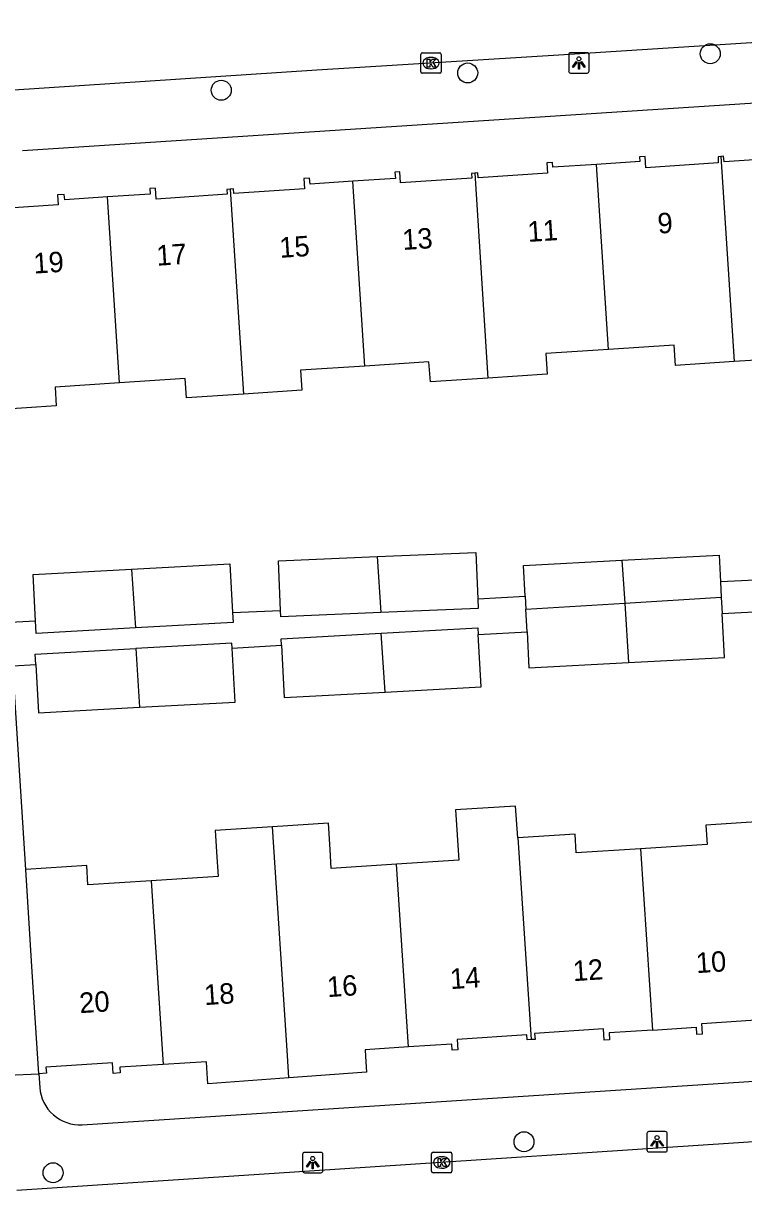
# Model space of a CAD drawing. Extents: x 159689 to 160786, y 387323 to 388339.
# Drawn here: x 160266.5 to 160301.8, y 387834 to 387891.1 of the extents above; entities that cross this region are included whole.
import ezdxf

# ---------------------------------------------------------------- set-up
doc = ezdxf.new("R2010")
doc.units = 0
for name, color, linetype in [('IMGEO_Boom', 7, 'Continuous'), ('IMGEO_Kolk', 7, 'Continuous'), ('IMGEO_Lichtpunt', 7, 'Continuous'), ('IMGEO_Pand', 7, 'Continuous'), ('IMGEO_Pand_nummerreeks', 7, 'Continuous'), ('IMGEO_Rijbaan_lokaal_open', 7, 'Continuous'), ('IMGEO_Voetpad_open', 7, 'Continuous')]:
    doc.layers.add(name, color=color, linetype=linetype)

msp = doc.modelspace()

# ---------------------------------------------------------------- linework, layer by layer
at = {"layer": 'IMGEO_Boom'}
for centre in [(160300.129, 387889.605), (160288.256, 387888.665), (160276.192, 387887.819), (160291.012, 387836.356), (160267.961, 387834.841)]:
    msp.add_circle(centre, 0.489, dxfattribs=at)
at = {"layer": 'IMGEO_Kolk'}
for p, q in [((160285.959, 387888.722), (160285.959, 387889.574)), ((160286.034, 387889.648), (160286.886, 387889.648)), ((160286.447, 387889.428), (160286.472, 387889.428)), ((160286.96, 387889.574), (160286.96, 387888.722)), ((160286.47, 387888.868), (160286.445, 387888.868)), ((160286.886, 387888.648), (160286.034, 387888.648)), ((160286.486, 387834.917), (160286.486, 387835.769)), ((160286.561, 387835.843), (160287.413, 387835.843)), ((160286.974, 387835.623), (160286.999, 387835.623)), ((160287.487, 387835.769), (160287.487, 387834.917)), ((160286.997, 387835.063), (160286.972, 387835.063)), ((160287.413, 387834.843), (160286.561, 387834.843))]:
    msp.add_line(p, q, dxfattribs=at)
for points in [[(160285.959, 387888.722), (160285.959, 387889.574)], [(160286.034, 387889.648), (160286.886, 387889.648)], [(160286.28, 387889.348), (160286.403, 387889.348), (160286.403, 387889.197), (160286.533, 387889.348), (160286.697, 387889.348), (160286.551, 387889.197), (160286.704, 387888.948), (160286.552, 387888.948), (160286.467, 387889.112), (160286.403, 387889.045), (160286.403, 387888.948), (160286.28, 387888.948), (160286.28, 387889.348)], [(160286.96, 387889.574), (160286.96, 387888.722)], [(160286.886, 387888.648), (160286.034, 387888.648)], [(160286.486, 387834.917), (160286.486, 387835.769)], [(160286.561, 387835.843), (160287.413, 387835.843)], [(160287.487, 387835.769), (160287.487, 387834.917)], [(160286.807, 387835.543), (160286.93, 387835.543), (160286.93, 387835.392), (160287.06, 387835.543), (160287.224, 387835.543), (160287.078, 387835.392), (160287.231, 387835.143), (160287.079, 387835.143), (160286.994, 387835.307), (160286.93, 387835.24), (160286.93, 387835.143), (160286.807, 387835.143), (160286.807, 387835.543)], [(160287.413, 387834.843), (160286.561, 387834.843)]]:
    msp.add_lwpolyline(points, dxfattribs=at)
for centre, start, end in [((160286.036, 387889.572), 91.552, 178.448), ((160286.036, 387889.572), 91.552, 178.448), ((160286.884, 387889.572), 1.552, 88.448), ((160286.884, 387889.572), 1.552, 88.448), ((160286.036, 387888.724), 181.552, 268.448), ((160286.036, 387888.724), 181.552, 268.448), ((160286.884, 387888.724), 271.552, 358.448), ((160286.884, 387888.724), 271.552, 358.448), ((160286.563, 387835.767), 91.552, 178.448), ((160286.563, 387835.767), 91.552, 178.448), ((160287.411, 387835.767), 1.552, 88.448), ((160287.411, 387835.767), 1.552, 88.448), ((160286.563, 387834.919), 181.552, 268.448), ((160286.563, 387834.919), 181.552, 268.448), ((160287.411, 387834.919), 271.552, 358.448), ((160287.411, 387834.919), 271.552, 358.448)]:
    msp.add_arc(centre, 0.0765, start, end, dxfattribs=at)
for centre, major_axis, ratio, start_param, end_param in [((160286.446, 387889.148), (-0.387, 0.002), 0.722429, 4.712389, 7.853982), ((160286.471, 387889.148), (-0.39, 0.002), 0.717154, 1.570796, 4.712389), ((160286.973, 387835.343), (-0.387, 0.002), 0.722429, 4.712389, 7.853982), ((160286.998, 387835.343), (-0.39, 0.002), 0.717154, 1.570796, 4.712389)]:
    msp.add_ellipse(centre, major_axis=major_axis, ratio=ratio, start_param=start_param, end_param=end_param, dxfattribs=at)
at = {"layer": 'IMGEO_Lichtpunt'}
for p, q in [((160293.199, 387889.56), (160293.199, 387888.753)), ((160293.199, 387889.56), (160293.199, 387888.753)), ((160294.101, 387889.655), (160293.293, 387889.655)), ((160294.101, 387889.655), (160293.293, 387889.655)), ((160294.195, 387888.753), (160294.195, 387889.56)), ((160294.195, 387888.753), (160294.195, 387889.56)), ((160293.293, 387888.659), (160294.101, 387888.659)), ((160293.293, 387888.659), (160294.101, 387888.659)), ((160297.028, 387836.761), (160297.028, 387835.954)), ((160297.028, 387836.761), (160297.028, 387835.954)), ((160297.93, 387836.856), (160297.122, 387836.856)), ((160297.93, 387836.856), (160297.122, 387836.856)), ((160298.024, 387835.954), (160298.024, 387836.761)), ((160298.024, 387835.954), (160298.024, 387836.761)), ((160280.172, 387835.74), (160280.172, 387834.933)), ((160280.172, 387835.74), (160280.172, 387834.933)), ((160281.074, 387835.835), (160280.266, 387835.835)), ((160281.074, 387835.835), (160280.266, 387835.835)), ((160281.168, 387834.933), (160281.168, 387835.74)), ((160281.168, 387834.933), (160281.168, 387835.74)), ((160297.122, 387835.86), (160297.93, 387835.86)), ((160297.122, 387835.86), (160297.93, 387835.86)), ((160280.266, 387834.839), (160281.074, 387834.839)), ((160280.266, 387834.839), (160281.074, 387834.839))]:
    msp.add_line(p, q, dxfattribs=at)
for points in [[(160293.573, 387889.224), (160293.612, 387889.196), (160293.424, 387888.934), (160293.386, 387888.961), (160293.573, 387889.224)], [(160293.675, 387889.176), (160293.722, 387889.176), (160293.722, 387888.854), (160293.675, 387888.854), (160293.675, 387889.176)], [(160293.785, 387889.196), (160293.823, 387889.223), (160294.01, 387888.961), (160293.971, 387888.933), (160293.785, 387889.196)], [(160297.402, 387836.425), (160297.441, 387836.397), (160297.253, 387836.135), (160297.215, 387836.162), (160297.402, 387836.425)], [(160297.504, 387836.377), (160297.551, 387836.377), (160297.551, 387836.055), (160297.504, 387836.055), (160297.504, 387836.377)], [(160297.614, 387836.397), (160297.652, 387836.424), (160297.839, 387836.162), (160297.8, 387836.134), (160297.614, 387836.397)], [(160280.546, 387835.404), (160280.585, 387835.376), (160280.397, 387835.114), (160280.359, 387835.141), (160280.546, 387835.404)], [(160280.648, 387835.356), (160280.695, 387835.356), (160280.695, 387835.034), (160280.648, 387835.034), (160280.648, 387835.356)], [(160280.758, 387835.376), (160280.796, 387835.403), (160280.983, 387835.141), (160280.944, 387835.113), (160280.758, 387835.376)]]:
    msp.add_lwpolyline(points, dxfattribs=at)
for centre in [(160293.698, 387889.358), (160297.527, 387836.559), (160280.671, 387835.538)]:
    msp.add_circle(centre, 0.0994, dxfattribs=at)
for centre, start, end in [((160293.293, 387889.56), 90, 180), ((160293.293, 387889.56), 90, 180), ((160294.101, 387889.56), 0, 90), ((160294.101, 387889.56), 0, 90), ((160293.293, 387888.753), 180, 270), ((160293.293, 387888.753), 180, 270), ((160294.101, 387888.753), 270, 0), ((160294.101, 387888.753), 270, 360), ((160297.122, 387836.761), 90, 180), ((160297.122, 387836.761), 90, 180), ((160297.93, 387836.761), 0, 90), ((160297.93, 387836.761), 0, 90), ((160280.266, 387835.74), 90, 180), ((160280.266, 387835.74), 90, 180), ((160281.074, 387835.74), 0, 90), ((160281.074, 387835.74), 0, 90), ((160297.122, 387835.954), 180, 270), ((160297.122, 387835.954), 180, 270), ((160297.93, 387835.954), 270, 0), ((160297.93, 387835.954), 270, 360), ((160280.266, 387834.933), 180, 270), ((160280.266, 387834.933), 180, 270), ((160281.074, 387834.933), 270, 0), ((160281.074, 387834.933), 270, 360)]:
    msp.add_arc(centre, 0.0946, start, end, dxfattribs=at)
at = {"layer": 'IMGEO_Pand'}
for points in [[(160306.62, 387884.984), (160304.524, 387884.844), (160304.504, 387885.152), (160304.209, 387885.132), (160304.248, 387884.545), (160300.808, 387884.315), (160300.784, 387884.587), (160300.65, 387884.577)], [(160294.555, 387884.192), (160292.424, 387884.049), (160292.408, 387884.286), (160292.127, 387884.268), (160292.161, 387883.758), (160288.771, 387883.532), (160288.755, 387883.773), (160288.598, 387883.763)], [(160300.65, 387884.577), (160300.514, 387884.567), (160300.518, 387884.26), (160296.981, 387884.024), (160296.945, 387884.571), (160296.671, 387884.553), (160296.686, 387884.334), (160294.555, 387884.192)], [(160295.143, 387875.136), (160294.555, 387884.192)], [(160300.65, 387884.577), (160301.302, 387874.536)], [(160288.598, 387883.763), (160288.441, 387883.752), (160288.456, 387883.519), (160284.97, 387883.287), (160284.934, 387883.828), (160284.697, 387883.813), (160284.717, 387883.507), (160282.63, 387883.368)], [(160288.598, 387883.763), (160289.25, 387873.731)], [(160276.632, 387882.98), (160276.468, 387882.969), (160276.484, 387882.725), (160273.013, 387882.494), (160272.978, 387883.022), (160272.699, 387883.004), (160272.717, 387882.735), (160270.622, 387882.595)], [(160282.63, 387883.368), (160280.546, 387883.229), (160280.517, 387883.517), (160280.233, 387883.498), (160280.267, 387882.989), (160276.81, 387882.759), (160276.794, 387882.991), (160276.632, 387882.98)], [(160283.218, 387874.323), (160282.63, 387883.368)], [(160270.622, 387882.595), (160268.529, 387882.456), (160268.511, 387882.72), (160268.182, 387882.698), (160268.214, 387882.214), (160264.803, 387881.987), (160264.783, 387882.274), (160264.526, 387882.257)], [(160271.213, 387873.492), (160270.622, 387882.595)], [(160276.632, 387882.98), (160277.284, 387872.947)], [(160307.209, 387875.921), (160303.911, 387875.701), (160303.977, 387874.714), (160301.302, 387874.536)], [(160295.143, 387875.136), (160292.073, 387874.931), (160292.14, 387873.924), (160289.25, 387873.731)], [(160301.302, 387874.536), (160298.435, 387874.345), (160298.368, 387875.351), (160295.143, 387875.136)], [(160289.25, 387873.731), (160286.428, 387873.543), (160286.362, 387874.532), (160283.218, 387874.323)], [(160283.218, 387874.323), (160280.073, 387874.113), (160280.138, 387873.138), (160277.284, 387872.947)], [(160271.213, 387873.492), (160268.057, 387873.282), (160268.118, 387872.368), (160265.199, 387872.173)], [(160277.284, 387872.947), (160274.494, 387872.761), (160274.431, 387873.707), (160271.213, 387873.492)], [(160279.097, 387862.357), (160278.994, 387864.793), (160283.824, 387864.996)], [(160283.824, 387864.996), (160288.657, 387865.199), (160288.753, 387862.935)], [(160283.824, 387864.996), (160284.003, 387862.252)], [(160291.071, 387863.056), (160290.992, 387864.564), (160295.809, 387864.816)], [(160295.809, 387864.816), (160300.561, 387865.064), (160300.629, 387863.756)], [(160295.809, 387864.816), (160295.945, 387862.717)], [(160267.105, 387861.853), (160266.98, 387864.113), (160271.805, 387864.38)], [(160271.805, 387864.38), (160276.612, 387864.645), (160276.744, 387862.258)], [(160271.805, 387864.38), (160271.992, 387861.501)], [(160300.629, 387863.756), (160300.668, 387863.011)], [(160291.071, 387863.056), (160291.104, 387862.415)], [(160295.945, 387862.717), (160300.668, 387863.011)], [(160300.668, 387863.011), (160300.71, 387862.206)], [(160288.753, 387862.935), (160288.773, 387862.452), (160284.003, 387862.252)], [(160291.104, 387862.415), (160295.945, 387862.717)], [(160295.945, 387862.717), (160296.133, 387859.806)], [(160276.744, 387862.258), (160276.771, 387861.764), (160271.992, 387861.501)], [(160284.003, 387862.252), (160279.11, 387862.046), (160279.097, 387862.357)], [(160291.162, 387861.311), (160291.104, 387862.415)], [(160296.133, 387859.806), (160300.823, 387860.051), (160300.71, 387862.206)], [(160271.992, 387861.501), (160267.139, 387861.233), (160267.105, 387861.853)], [(160284.026, 387861.247), (160288.752, 387861.507), (160288.77, 387861.186)], [(160291.162, 387861.311), (160291.254, 387859.551), (160296.133, 387859.806)], [(160276.728, 387860.521), (160276.715, 387860.759), (160272.007, 387860.499)], [(160279.139, 387860.654), (160279.121, 387860.976), (160284.026, 387861.247)], [(160284.215, 387858.368), (160284.026, 387861.247)], [(160284.215, 387858.368), (160288.911, 387858.627), (160288.77, 387861.186)], [(160267.111, 387859.715), (160267.083, 387860.227), (160272.007, 387860.499)], [(160272.007, 387860.499), (160272.197, 387857.62)], [(160272.197, 387857.62), (160276.874, 387857.878), (160276.728, 387860.521)], [(160279.139, 387860.654), (160279.28, 387858.095), (160284.215, 387858.368)], [(160267.111, 387859.715), (160267.242, 387857.347), (160272.197, 387857.62)], [(160290.705, 387851.228), (160290.602, 387852.789), (160287.658, 387852.595), (160287.82, 387850.132), (160284.77, 387849.935)], [(160278.695, 387851.774), (160275.899, 387851.595), (160275.981, 387850.308), (160276.044, 387849.343), (160272.756, 387849.129)], [(160284.77, 387849.935), (160281.581, 387849.728), (160281.521, 387850.667), (160281.439, 387851.949), (160278.695, 387851.774)], [(160279.502, 387839.481), (160279.43, 387840.581), (160278.695, 387851.774)], [(160302.634, 387852.032), (160299.919, 387851.856), (160299.981, 387850.908), (160296.722, 387850.696)], [(160296.722, 387850.696), (160293.572, 387850.492), (160293.512, 387851.41), (160290.705, 387851.228)], [(160290.705, 387851.228), (160291.355, 387841.354)], [(160296.722, 387850.696), (160297.305, 387841.823)], [(160272.756, 387849.129), (160269.669, 387848.929), (160269.608, 387849.872), (160266.622, 387849.679)], [(160285.358, 387840.997), (160284.77, 387849.935)], [(160267.27, 387839.686), (160266.946, 387844.676), (160266.622, 387849.679)], [(160272.756, 387849.129), (160273.348, 387840.138)], [(160297.305, 387841.823), (160295.173, 387841.685), (160295.195, 387841.338), (160294.938, 387841.321), (160294.902, 387841.877), (160291.533, 387841.659), (160291.552, 387841.367), (160291.355, 387841.354)], [(160297.305, 387841.823), (160299.437, 387841.962), (160299.459, 387841.62), (160299.751, 387841.639), (160299.719, 387842.147), (160303.077, 387842.365), (160303.093, 387842.12), (160303.285, 387842.133)], [(160291.355, 387841.354), (160291.161, 387841.342), (160291.145, 387841.586), (160287.743, 387841.365), (160287.776, 387840.852), (160287.496, 387840.834), (160287.477, 387841.134), (160285.358, 387840.997)], [(160285.358, 387840.997), (160283.239, 387840.859), (160283.26, 387840.534), (160283.31, 387839.758), (160279.502, 387839.481)], [(160273.348, 387840.138), (160271.228, 387840), (160271.246, 387839.727), (160270.901, 387839.704), (160270.868, 387840.224), (160267.614, 387840.013), (160267.634, 387839.709), (160267.27, 387839.686)], [(160279.502, 387839.481), (160275.539, 387839.193), (160275.487, 387839.974), (160275.467, 387840.275), (160273.348, 387840.138)]]:
    msp.add_lwpolyline(points, dxfattribs=at)
at = {"layer": 'IMGEO_Rijbaan_lokaal_open'}
for points in [[(160326.074, 387891.671), (160292.975, 387889.557), (160280.867, 387888.8), (160262.572, 387887.6)], [(160329.439, 387838.117), (160324.666, 387837.815), (160317.074, 387837.334), (160266.183, 387833.964)]]:
    msp.add_lwpolyline(points, dxfattribs=at)
at = {"layer": 'IMGEO_Voetpad_open'}
for points in [[(160266.462, 387884.87), (160322.391, 387888.509)], [(160265.199, 387872.173), (160265.856, 387861.784), (160267.105, 387861.853)], [(160303.01, 387863.88), (160300.629, 387863.756)], [(160288.753, 387862.935), (160291.071, 387863.056)], [(160276.744, 387862.258), (160279.097, 387862.357)], [(160300.71, 387862.206), (160303.215, 387862.337)], [(160288.77, 387861.186), (160291.162, 387861.311)], [(160276.728, 387860.521), (160279.139, 387860.654)], [(160266.622, 387849.679), (160265.991, 387859.653), (160267.111, 387859.715)], [(160269.39, 387837.193), (160325.62, 387840.839)], [(160265.75, 387839.608), (160267.27, 387839.686)], [(160267.27, 387839.686), (160267.313, 387839.013)]]:
    msp.add_lwpolyline(points, dxfattribs=at)
msp.add_arc((160269.261, 387839.141), 1.952, 183.7552, 273.7909, dxfattribs=at)

# ---------------------------------------------------------------- texts
at = {"layer": 'IMGEO_Pand_nummerreeks'}
for s, rotation, p in [('11', 3.6677, (160291.215, 387880.393)), ('9', 3.6677, (160297.579, 387880.8)), ('13', 3.6677, (160285.083, 387880)), ('17', 3.6677, (160273.048, 387879.228)), ('15', 3.6677, (160279.065, 387879.614)), ('19', 3.6677, (160267.03, 387878.843)), ('12', 3.7141, (160293.432, 387844.214)), ('10', 3.7141, (160299.456, 387844.606)), ('14', 3.7128, (160287.417, 387843.825)), ('16', 3.7128, (160281.399, 387843.434)), ('20', 3.7141, (160269.274, 387842.647)), ('18', 3.7128, (160275.384, 387843.043))]:
    msp.add_text(s, height=1, rotation=rotation, dxfattribs=at).set_placement(p)

doc.saveas('drawing.dxf')
